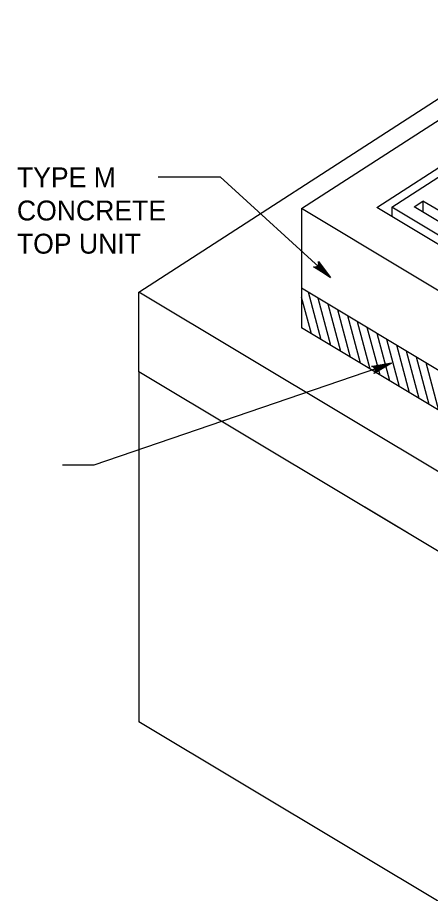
# Model space of a CAD drawing. Extents: x -6420 to 49575, y -4552 to 11624.
# Drawn here: x 5967 to 6171.5, y 10968.2 to 11401.7 of the extents above; entities that cross this region are included whole.
import ezdxf

# ---------------------------------------------------------------- set-up
doc = ezdxf.new("R2010")
doc.units = 0
doc.layers.add('1', color=7, linetype='Continuous')

msp = doc.modelspace()

# ---------------------------------------------------------------- linework, layer by layer
at = {"layer": '1'}
for p, q in [((6027.11, 11265.77), (6320.36, 11454.97)), ((6163.34, 11308.04), (6167.73, 11310.88)), ((6268.88, 11250.19), (6167.73, 11310.88)), ((6167.73, 11310.88), (6167.73, 11305.4)), ((6107.6, 11307.14), (6107.6, 11267.77)), ((6152.31, 11307.86), (6152.31, 11303.27)), ((6264.48, 11247.35), (6163.34, 11308.04)), ((6107.6, 11267.77), (6107.6, 11248.08)), ((6265.08, 11173.28), (6107.6, 11267.77)), ((6453.9, 11009.7), (6027.11, 11265.77)), ((6027.11, 11226.4), (6027.11, 11265.77)), ((6265.08, 11153.59), (6107.6, 11248.08)), ((6027.11, 11226.4), (6027.11, 11053.18)), ((6453.9, 10970.33), (6027.11, 11226.4)), ((6296.42, 11064.81), (6138.94, 11159.3)), ((6453.9, 10797.1), (6027.11, 11053.18))]:
    msp.add_line(p, q, dxfattribs=at)
for points in [[(6265.08, 11212.65), (6107.6, 11307.14), (6351.7, 11464.62), (6509.18, 11370.13), (6265.08, 11212.65)], [(6264.71, 11235.83), (6144.85, 11307.75), (6352.08, 11441.43), (6394.51, 11415.97)], [(6264.63, 11240.47), (6152.31, 11307.86), (6352.15, 11436.8), (6464.48, 11369.4), (6264.63, 11240.47)], [(6036.6, 11322.88), (6067.29, 11322.88), (6121.93, 11272.98)], [(6121.93, 11272.98), (6113.47, 11278.23), (6113.93, 11278.17), (6114.38, 11278.11), (6114.75, 11278.22), (6115.11, 11278.33), (6115.38, 11278.54), (6115.64, 11278.74), (6115.82, 11279.02), (6116, 11279.3), (6116.08, 11279.67), (6116.16, 11280.05), (6116.05, 11280.49), (6115.95, 11280.94), (6121.93, 11272.98), (6116.05, 11280.49), (6116.16, 11280.05), (6121.93, 11272.98), (6116.08, 11279.67), (6116, 11279.3), (6121.93, 11272.98), (6115.82, 11279.02), (6115.64, 11278.74), (6121.93, 11272.98), (6115.38, 11278.54), (6115.11, 11278.33), (6121.93, 11272.98), (6114.75, 11278.22), (6114.38, 11278.11), (6121.93, 11272.98), (6113.93, 11278.17)], [(6112.48, 11245.15), (6107.6, 11263.35)], [(6117.33, 11242.24), (6111.05, 11265.7)], [(6122.19, 11239.33), (6115.91, 11262.79)], [(6127.05, 11236.41), (6120.77, 11259.87)], [(6131.91, 11233.5), (6125.62, 11256.96)], [(6136.76, 11230.59), (6130.48, 11254.05)], [(6141.62, 11227.67), (6135.33, 11251.13)], [(6146.47, 11224.76), (6140.19, 11248.22)], [(6151.33, 11221.85), (6145.05, 11245.3)], [(6156.19, 11218.93), (6149.91, 11242.38)], [(6161.05, 11216.02), (6154.76, 11239.47)], [(6165.9, 11213.1), (6159.62, 11236.56)], [(6170.76, 11210.19), (6164.47, 11233.64)], [(5989.28, 11180.33), (6005.02, 11180.33), (6152.1, 11230.63)], [(6152.1, 11230.63), (6143.52, 11225.57), (6143.79, 11225.95), (6144.05, 11226.32), (6144.12, 11226.69), (6144.19, 11227.07), (6144.14, 11227.4), (6144.08, 11227.72), (6143.91, 11228.01), (6143.75, 11228.3), (6143.45, 11228.55), (6143.16, 11228.79), (6142.72, 11228.91), (6142.27, 11229.02), (6152.1, 11230.63), (6142.72, 11228.91), (6143.16, 11228.79), (6152.1, 11230.63), (6143.45, 11228.55), (6143.75, 11228.3), (6152.1, 11230.63), (6143.91, 11228.01), (6144.08, 11227.72), (6152.1, 11230.63), (6144.14, 11227.4), (6144.19, 11227.07), (6152.1, 11230.63), (6144.12, 11226.69), (6144.05, 11226.32), (6152.1, 11230.63), (6143.79, 11225.95)], [(6175.62, 11207.27), (6169.33, 11230.73)]]:
    msp.add_lwpolyline(points, dxfattribs=at)

# ---------------------------------------------------------------- texts
for s, p in [('TYPE M', (5966.71, 11317.66)), ('CONCRETE', (5966.71, 11301.26)), ('TOP UNIT', (5966.71, 11284.85))]:
    msp.add_text(s, height=9.843, dxfattribs=at).set_placement(p)

doc.saveas('drawing.dxf')
